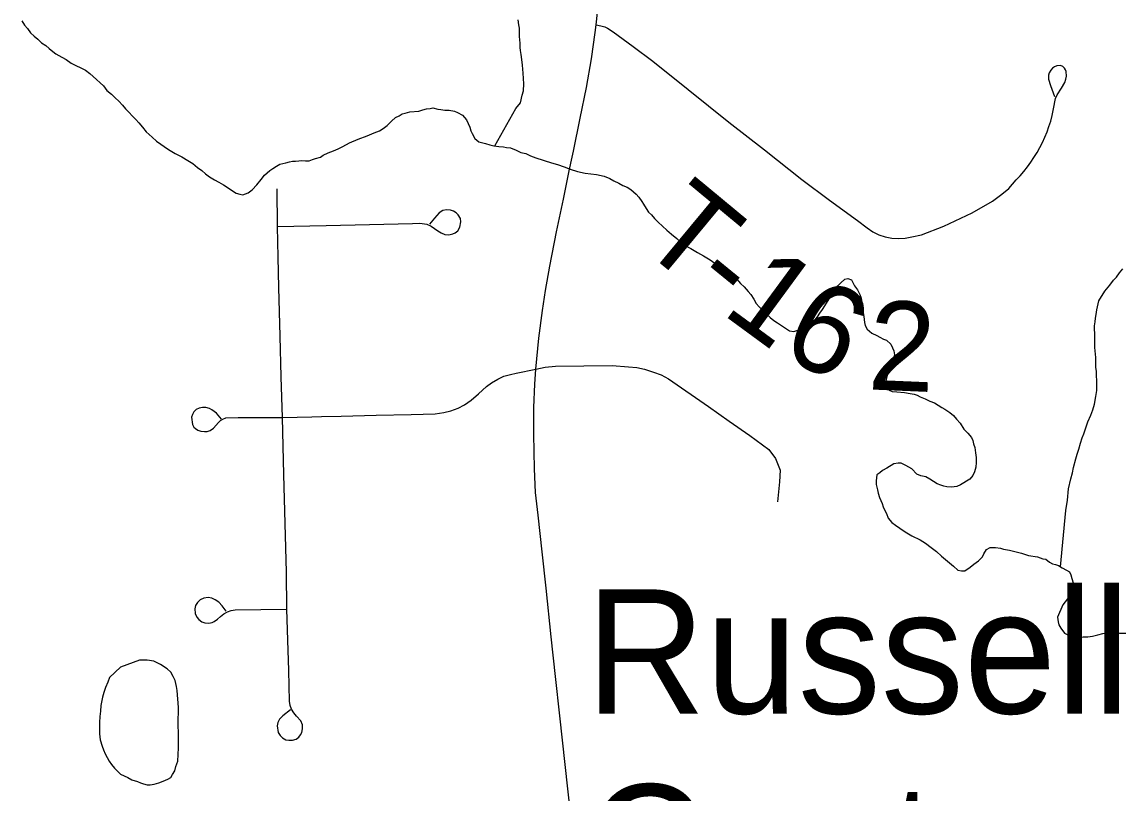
# Model space of a CAD drawing. Extents: x 103424 to 290657, y 38711 to 110967.
# Drawn here: x 106133 to 109845, y 57589 to 60196 of the extents above; entities that cross this region are included whole.
import ezdxf

# ---------------------------------------------------------------- set-up
doc = ezdxf.new("R2010")
doc.units = 0
for name, color, linetype in [('GM_X_Minor_Lake', 7, 'Continuous'), ('GM_X_Minor_River', 7, 'Continuous'), ('GM_X_State_Route', 7, 'Continuous'), ('GM_X_Township_Road', 7, 'Continuous'), ('GM_X_Township_Road_Text', 7, 'Continuous'), ('GM_X_Unincorporated_Text', 7, 'Continuous')]:
    doc.layers.add(name, color=color, linetype=linetype)

msp = doc.modelspace()

# ---------------------------------------------------------------- linework, layer by layer
at = {"layer": 'GM_X_Minor_Lake'}
for points in [[(106530.4, 58038.5), (106466.3, 58015.3), (106428.5, 57980.3), (106422.7, 57964), (106415, 57945.7), (106409.2, 57929.5), (106405.4, 57913.2), (106401.7, 57897), (106399.8, 57884.9), (106398.1, 57866.7), (106396.4, 57848.4), (106394.7, 57828.2), (106395, 57810), (106395.4, 57789.8), (106397.7, 57769.7), (106404.2, 57747.6), (106408.4, 57735.5), (106414.7, 57721.5), (106420.9, 57709.5), (106427.2, 57697.4), (106435.5, 57685.4), (106445.8, 57673.5), (106456, 57663.6), (106466.3, 57653.6), (106478.5, 57647.8), (106490.7, 57641.9), (106504.9, 57634.1), (106523.2, 57628.3), (106533.4, 57624.4), (106543.5, 57620.5), (106555.7, 57616.7), (106565.8, 57616.9), (106579.9, 57619.1), (106595.9, 57623.4), (106609.9, 57629.7), (106626, 57636), (106636, 57642.3), (106641.9, 57652.5), (106649.7, 57664.7), (106653.5, 57678.9), (106659.3, 57697.2), (106660.9, 57719.5), (106662.6, 57741.7), (106662.2, 57763.9), (106661.9, 57782.1), (106661.6, 57798.3), (106661.4, 57812.4), (106661.2, 57824.5), (106660.9, 57840.7), (106662.6, 57860.9), (106662.3, 57879.1), (106657.3, 57935.6), (106655, 57949.7), (106650.7, 57969.8), (106644.4, 57983.8), (106636.1, 57997.8), (106623.8, 58009.8), (106601.3, 58023.5), (106578.9, 58035.3), (106556.7, 58039), (106542.6, 58038.7), (106530.4, 58038.5)], [(106530.4, 58038.5), (106466.3, 58015.3), (106428.5, 57980.3), (106422.7, 57964), (106415, 57945.7), (106409.2, 57929.5), (106405.4, 57913.2), (106401.7, 57897), (106399.8, 57884.9), (106398.1, 57866.7), (106396.4, 57848.4), (106394.7, 57828.2), (106395, 57810), (106395.4, 57789.8), (106397.7, 57769.7), (106404.2, 57747.6), (106408.4, 57735.5), (106414.7, 57721.5), (106420.9, 57709.5), (106427.2, 57697.4), (106435.5, 57685.4), (106445.8, 57673.5), (106456, 57663.6), (106466.3, 57653.6), (106478.5, 57647.8), (106490.7, 57641.9), (106504.9, 57634.1), (106523.2, 57628.3), (106533.4, 57624.4), (106543.5, 57620.5), (106555.7, 57616.7)], [(106555.7, 57616.7), (106565.8, 57616.9), (106579.9, 57619.1), (106595.9, 57623.4), (106609.9, 57629.7), (106626, 57636), (106636, 57642.3), (106641.9, 57652.5), (106649.7, 57664.7), (106653.5, 57678.9), (106659.3, 57697.2), (106660.9, 57719.5), (106662.6, 57741.7), (106662.2, 57763.9), (106661.9, 57782.1), (106661.6, 57798.3), (106661.4, 57812.4), (106661.2, 57824.5), (106660.9, 57840.7), (106662.6, 57860.9), (106662.3, 57879.1), (106657.3, 57935.6), (106655, 57949.7), (106650.7, 57969.8), (106644.4, 57983.8), (106636.1, 57997.8), (106623.8, 58009.8), (106601.3, 58023.5), (106578.9, 58035.3), (106556.7, 58039), (106542.6, 58038.7), (106530.4, 58038.5)]]:
    msp.add_lwpolyline(points, dxfattribs=at)
at = {"layer": 'GM_X_Minor_River'}
for points in [[(107731.3, 59777.2), (107802.8, 59904), (107818.6, 59922.4), (107824.2, 59948.8), (107828, 59963), (107829.6, 59987.2), (107827, 60023.6), (107824.5, 60049.8), (107822.2, 60069.9), (107819.9, 60086.1), (107817.6, 60100.2), (107817.5, 60110.3), (107817.2, 60124.4), (107814.8, 60146.6), (107814.5, 60164.8), (107814.4, 60174.9), (107812.2, 60187), (107809.9, 60203.1)], [(106133, 60199.8), (106141.3, 60185.7), (106151.6, 60173.8), (106161.9, 60159.8), (106174.2, 60147.9), (106186.5, 60138), (106198.8, 60126.1), (106213.1, 60116.2), (106225.4, 60106.3), (106237.6, 60096.4), (106247.8, 60088.5), (106268.2, 60076.7), (106282.5, 60068.9), (106298.8, 60057), (106315.1, 60049.2), (106331.4, 60041.4), (106347.7, 60033.6), (106362, 60021.7), (106374.2, 60011.8), (106384.5, 60001.9), (106396.8, 59989.9), (106409.1, 59980), (106419.4, 59964), (106435.8, 59952.2), (106448.1, 59940.3), (106460.4, 59928.4), (106472.7, 59914.4), (106483, 59902.5), (106495.3, 59890.5), (106505.6, 59878.6), (106517.9, 59866.7), (106528.2, 59854.7), (106540.6, 59840.8), (106553, 59824.8), (106573.4, 59807), (106587.8, 59793.1), (106628.6, 59765.5), (106651, 59751.7), (106673.4, 59739.9), (106693.8, 59728.1), (106710.1, 59718.3), (106726.5, 59704.4), (106740.8, 59694.6), (106753.1, 59682.7), (106767.4, 59672.8), (106783.7, 59663), (106798, 59655.1), (106814.3, 59645.3), (106857.1, 59617.7), (106869.3, 59613.9), (106879.4, 59612), (106897.4, 59618.4), (106911.4, 59628.7), (106927.3, 59645.1), (106941.1, 59663.5), (106953, 59677.9), (106970.8, 59694.3), (106980.8, 59700.5), (106992.8, 59708.8), (107004.8, 59715.1), (107024.9, 59719.5), (107036.9, 59723.7), (107047, 59725.9), (107057.1, 59726), (107069.2, 59726.2), (107079.2, 59728.4), (107091.4, 59726.6), (107103.5, 59726.8), (107115.5, 59731), (107125.5, 59735.2), (107141.6, 59739.6), (107151.6, 59745.8), (107167.6, 59754.1), (107185.7, 59760.5), (107201.7, 59766.8), (107217.7, 59775.1), (107239.7, 59787.6), (107269.7, 59800.2), (107299.8, 59810.8), (107323.9, 59821.3), (107341.9, 59827.7), (107353.9, 59836), (107367.9, 59846.3)], [(107367.9, 59846.3), (107381.7, 59860.7), (107395.7, 59873), (107407.7, 59879.3), (107417.6, 59885.5), (107427.7, 59887.7), (107443.8, 59892), (107474, 59894.5), (107488.1, 59898.8), (107500.1, 59903), (107512.2, 59903.2), (107522.3, 59905.4), (107538.5, 59901.6), (107548.6, 59899.8), (107562.7, 59898), (107576.9, 59898.2), (107595.1, 59894.5), (107605.2, 59890.6), (107621.5, 59880.8), (107635.9, 59864.9), (107646.4, 59840.8), (107650.7, 59828.7), (107654.9, 59818.7), (107663.2, 59802.7), (107677.5, 59790.8), (107699.8, 59785.1), (107714, 59781.3), (107728.2, 59777.5), (107744.4, 59775.7), (107760.6, 59774), (107770.7, 59772.1), (107784.8, 59770.3), (107803.1, 59762.6), (107819.4, 59754.7), (107835.6, 59751), (107851.9, 59743.1), (107870.1, 59737.4), (107922.9, 59720.1), (107943.2, 59714.4), (107965.5, 59706.6), (107985.8, 59698.9), (108010.2, 59691.2), (108036.5, 59685.6), (108074.9, 59680.1), (108101.2, 59674.5), (108119.5, 59666.7), (108133.8, 59658.9), (108150.1, 59651.1), (108164.3, 59643.2), (108178.6, 59637.4), (108190.8, 59629.5), (108209.2, 59613.7), (108217.5, 59603.7), (108227.8, 59589.7), (108234, 59579.7), (108242.3, 59565.7), (108250.6, 59553.7), (108260.8, 59543.8), (108271.1, 59531.9), (108283.4, 59519.9), (108297.8, 59506), (108312.2, 59492.1), (108328.5, 59478.3), (108346.9, 59464.4), (108365.4, 59444.5), (108393.9, 59430.8), (108416.3, 59417.1), (108436.7, 59405.3), (108459.1, 59391.5), (108479.5, 59377.7), (108500, 59363.9), (108518.4, 59350.1), (108534.7, 59338.2), (108549, 59326.3), (108561.4, 59312.4), (108573.7, 59300.5), (108588.1, 59284.5), (108596.3, 59274.6), (108606.7, 59258.6), (108615, 59244.6), (108625.3, 59232.6), (108637.6, 59220.7), (108649.9, 59208.8), (108662.2, 59196.9), (108674.5, 59187), (108686.7, 59179.1), (108727.5, 59151.5), (108741.7, 59149.7), (108755.7, 59153.9), (108773.8, 59162.3), (108789.8, 59170.7), (108803.7, 59181), (108813.7, 59189.3), (108821.6, 59199.5), (108829.4, 59211.7), (108839.3, 59224), (108847.2, 59236.3), (108860.9, 59260.7), (108876.6, 59287.3), (108890.4, 59303.7), (108900.4, 59313.9)], [(109643.3, 58354.2), (109661.9, 58544.6), (109667.4, 58579), (109670.8, 58617.5), (109678.3, 58651.9), (109684, 58672.2), (109687.7, 58690.5), (109695.3, 58718.9), (109699.1, 58735.1), (109704.9, 58751.4), (109710.6, 58771.7), (109716.3, 58789.9), (109722.1, 58804.2), (109727.9, 58820.4), (109735.6, 58844.8), (109745.3, 58867.2), (109753.1, 58885.5), (109758.8, 58903.8), (109762.4, 58930.1), (109766.1, 58950.4), (109765.8, 58966.5), (109765.6, 58982.7), (109765.3, 59000.9), (109765, 59015), (109762.8, 59029.1), (109762.5, 59045.3), (109762.2, 59061.4), (109759.6, 59095.7), (109759.2, 59122), (109758.9, 59142.2), (109758.6, 59158.3), (109758.4, 59168.4), (109760.2, 59182.6), (109762, 59194.7), (109763.8, 59206.9), (109765.6, 59223.1), (109773.1, 59253.5), (109792.8, 59286.2), (109810.6, 59306.7), (109822.4, 59323), (109832.3, 59333.3), (109842.2, 59347.6), (109854.1, 59361.9)], [(108900.4, 59313.9), (108914.3, 59326.3), (108924.3, 59328.4), (108936.5, 59324.6), (108946.9, 59304.6), (108957.3, 59290.6), (108965.6, 59274.6), (108969.8, 59262.5), (108972.1, 59246.4), (108974.4, 59228.3), (108976.7, 59214.1), (108979, 59200), (108981.3, 59179.9), (108983.5, 59169.8), (108989.8, 59157.8), (109006.1, 59143.9), (109022.4, 59136.1), (109032.6, 59130.2), (109044.8, 59124.4), (109055, 59120.5), (109069.3, 59106.6), (109075.6, 59094.6), (109079.8, 59084.5), (109082, 59070.4), (109072.6, 59031.9), (109064.8, 59017.6), (109057, 59001.3), (109053.2, 58983.1), (109055.6, 58962.9), (109063.9, 58950.9), (109074, 58947.1), (109090.2, 58945.3), (109116.4, 58943.7), (109134.7, 58940), (109148.8, 58938.2), (109159, 58934.3), (109169.2, 58928.4), (109185.4, 58922.6), (109201.7, 58914.8), (109217.9, 58909), (109230.2, 58901.1), (109242.4, 58893.3), (109252.6, 58887.4), (109268.9, 58875.5), (109281.2, 58865.6), (109291.5, 58853.7), (109303.8, 58839.7), (109316.3, 58819.7), (109330.6, 58805.8), (109343, 58791.9), (109347.2, 58781.8), (109349.4, 58769.8), (109353.6, 58757.7), (109356, 58739.6), (109358.3, 58723.4), (109358.5, 58707.3), (109356.8, 58691.1), (109353, 58674.9), (109347.2, 58662.7), (109337.3, 58650.4), (109305.3, 58631.7), (109293.3, 58625.4), (109275.2, 58623.1), (109259, 58624.8), (109248.9, 58626.7), (109238.7, 58630.6), (109226.6, 58634.4), (109214.3, 58642.3), (109202.1, 58650.2), (109187.8, 58658), (109171.6, 58661.8), (109157.4, 58667.6), (109141, 58685.5), (109130.8, 58691.4), (109120.6, 58697.3), (109104.3, 58705.1), (109094.2, 58705), (109080.1, 58702.7), (109056.2, 58688.2), (109042.2, 58679.9), (109032.2, 58671.6), (109022.2, 58665.4), (109020.5, 58645.2), (109020.8, 58633), (109025.1, 58614.9), (109027.3, 58602.8), (109031.6, 58588.8), (109035.8, 58578.7), (109040, 58568.7), (109044.2, 58556.7), (109048.4, 58546.6), (109054.7, 58534.6), (109061, 58518.5), (109073.4, 58504.6), (109085.6, 58494.7), (109099.9, 58484.8), (109118.3, 58473), (109140.7, 58459.2), (109169.2, 58445.6), (109187.5, 58433.8), (109205.9, 58419.9)], [(109205.9, 58419.9), (109224.3, 58406.1), (109240.7, 58390.2), (109281.7, 58356.5), (109296, 58342.6), (109308.2, 58340.8), (109320.3, 58341), (109338.2, 58353.4), (109350.2, 58363.7), (109366.1, 58374.1), (109380, 58388.4), (109383.9, 58398.6), (109393.7, 58412.9), (109405.7, 58419.2), (109423.9, 58419.5), (109440.1, 58417.7), (109450.2, 58413.8), (109470.5, 58410.1), (109488.7, 58406.4), (109511, 58400.7), (109535.3, 58393), (109565.7, 58387.5), (109583.9, 58381.7), (109594.1, 58379.8), (109606.3, 58369.9), (109616.5, 58364), (109626.6, 58362.2), (109636.8, 58358.3), (109649, 58350.4), (109663.3, 58342.6), (109673.5, 58336.7), (109677.7, 58326.7), (109681.9, 58314.6), (109686.2, 58300.5), (109690.4, 58290.5), (109686.7, 58272.3), (109674.8, 58255.9), (109666.9, 58245.7), (109651.1, 58225.2), (109633.7, 58184.5), (109636, 58168.4), (109638.1, 58158.3), (109644.4, 58146.3), (109656.8, 58130.4), (109679.2, 58118.6), (109695.3, 58116.8), (109719.5, 58117.2), (109735.7, 58117.5), (109751.8, 58119.8), (109769.9, 58124.1), (109785.9, 58128.4), (109804.1, 58130.8), (109822.2, 58131.1), (109842.4, 58129.4), (109864.6, 58129.7)]]:
    msp.add_lwpolyline(points, dxfattribs=at)
at = {"layer": 'GM_X_State_Route'}
for points in [[(107997.1, 59760), (108020.2, 59871.5), (108041.1, 59974.6), (108057.7, 60071.8), (108069.9, 60160.7), (108073.6, 60186.2), (108078.2, 60228.3)], [(107997.1, 59760), (108020.2, 59871.5), (108041.1, 59974.6), (108057.7, 60071.8), (108069.9, 60160.7), (108073.6, 60186.2), (108078.2, 60228.3)], [(107987.1, 57521.9), (107969.2, 57686), (107951.3, 57850.1), (107936.8, 57983.8), (107922.2, 58117.5), (107904.3, 58281.6), (107890.8, 58405.2), (107877.3, 58528.8), (107869.2, 58605.3), (107865.7, 58685.5), (107863.5, 58802.5), (107862.6, 58893.3), (107867, 58971.2), (107870.4, 59022.8), (107872.8, 59057.1), (107880.4, 59127.4), (107892.8, 59220.4), (107902.5, 59288.9), (107917.5, 59371.1), (107939.7, 59486.3), (107963, 59597.7), (107983.1, 59693.3), (107992.6, 59738.8), (107997.1, 59760)], [(107987.1, 57521.9), (107969.2, 57686), (107951.3, 57850.1), (107936.8, 57983.8), (107922.2, 58117.5), (107904.3, 58281.6), (107890.8, 58405.2), (107877.3, 58528.8), (107869.2, 58605.3), (107865.7, 58685.5), (107863.5, 58802.5), (107862.6, 58893.3), (107867, 58971.2), (107870.4, 59022.8), (107872.8, 59057.1), (107880.4, 59127.4), (107892.8, 59220.4), (107902.5, 59288.9), (107917.5, 59371.1), (107939.7, 59486.3), (107963, 59597.7), (107983.1, 59693.3), (107992.6, 59738.8), (107997.1, 59760)]]:
    msp.add_lwpolyline(points, dxfattribs=at)
at = {"layer": 'GM_X_Township_Road'}
for points in [[(108073.6, 60186.2), (108089.9, 60183.2), (108102.8, 60179.9), (108112, 60175.7), (108131.2, 60163.2), (108198.4, 60113.6), (108265.6, 60064), (108384.9, 59967.8), (108453.3, 59912.5), (108521.8, 59857.3), (108643.2, 59763.4), (108768.8, 59663.3), (108862.9, 59594.3), (108957, 59525.3), (108990.2, 59499.7), (109008.9, 59486.9), (109029.3, 59476.8), (109050.6, 59469.5), (109073.1, 59465.1), (109095.7, 59463.7), (109118.4, 59465.4), (109140.5, 59470.1), (109173.9, 59476.4), (109248.5, 59506.1), (109344.7, 59551), (109413.7, 59590.3), (109444.8, 59614.2), (109468.2, 59633.6), (109493.7, 59662), (109506.9, 59676.3), (109519.5, 59691), (109531.5, 59706.3), (109542.9, 59722), (109553.7, 59738.1), (109564, 59754.7), (109573.3, 59771.6), (109582.2, 59788.9), (109590.2, 59806.6), (109597.8, 59824.5), (109604.3, 59842.8), (109610.4, 59861.3), (109615.7, 59880), (109620.1, 59902.4), (109626.8, 59937.1), (109632.6, 59950.3), (109647.1, 59972), (109658.1, 59992.1), (109661.5, 60002.3), (109663.8, 60013.2), (109662.3, 60028.7), (109659.7, 60034), (109656.8, 60039.5), (109650.9, 60045.5), (109643.5, 60048.8), (109630.6, 60048.2), (109623.4, 60044.9), (109615.9, 60040.6), (109610.5, 60033.5), (109604.7, 60024.4), (109602.2, 60016.5), (109602.6, 60003.4), (109609.4, 59981.3), (109622.9, 59943.9)], [(107040.9, 57870.4), (107014.5, 57850), (107004, 57839.5), (106998, 57828.3), (106995.4, 57816.7), (106999, 57794.6), (107005.2, 57784.1), (107013.9, 57775.5), (107024.5, 57769.8), (107035.2, 57767.6), (107047.3, 57768.4), (107059.8, 57771.3), (107069.1, 57778.1), (107075, 57786.1), (107078.5, 57793.9), (107081.4, 57806), (107080.7, 57819.5), (107075.7, 57833.7), (107061.1, 57849.2), (107051.4, 57860.4), (107043.8, 57872.8), (107039, 57884.9), (107037.6, 57900.5), (107034.5, 58003.3), (107031.4, 58106.1), (107028.3, 58210.5), (107026.7, 58335.8), (107022.5, 58500.8), (107018.3, 58665.8), (107015.9, 58762.5), (107013.4, 58859.3), (107009.6, 58996.4), (107005.8, 59133.6), (107001.7, 59298.6), (106999.2, 59401.5), (106996.6, 59504.3), (106995.2, 59632.6)], [(106996.6, 59504.3), (107161.7, 59508.4), (107307.2, 59511.9), (107452.7, 59515.4), (107477.5, 59516), (107501, 59512.9), (107515.8, 59505.6), (107538.2, 59490.6), (107550.1, 59483.6), (107562.3, 59478.1), (107576.3, 59476.8), (107588.9, 59479.5), (107597.5, 59483.1), (107606.7, 59490.6), (107613.3, 59502), (107616.5, 59521), (107615.1, 59532.3), (107607.3, 59544.4), (107601.1, 59551.2), (107591.6, 59556.6), (107581.7, 59559.8), (107568.2, 59561.6), (107555.8, 59559.4), (107543.4, 59551.2), (107527.5, 59533.4), (107510.7, 59512.2)], [(107145.4, 58862.4), (107211.4, 58863.9), (107329.9, 58866.8), (107448.4, 58869.6), (107529.6, 58871.5), (107558.6, 58875.5), (107582.2, 58881.3), (107607.5, 58890.6), (107629.3, 58902.2), (107651.2, 58917.3), (107676.5, 58938.7), (107703.2, 58963.6), (107720.6, 58976.5), (107741.1, 58989), (107762, 58998.4), (107783.8, 59004.6), (107803.4, 59009), (107870.4, 59022.8)], [(107870.4, 59022.8), (107901.9, 59029.4), (107936, 59032.6), (108031.9, 59033.9), (108127.8, 59035.3), (108183, 59030.8), (108211.1, 59027.7), (108236.9, 59022.4), (108267.1, 59012.6), (108293.8, 59003.5), (108317.9, 58990.1), (108453.3, 58895.8), (108523.1, 58847.1), (108592.9, 58798.5), (108657.5, 58750.9), (108679.7, 58720.6), (108696.2, 58681.5), (108694, 58641.9), (108686.2, 58573.8)], [(106807.7, 58852.9), (106790.4, 58873.3), (106775.1, 58884.6), (106767, 58890), (106754.8, 58892.7), (106743.5, 58893.1), (106731.4, 58890.2), (106722, 58885.6), (106714.3, 58878.5), (106709.3, 58869), (106706.4, 58859.6), (106709.3, 58835.4), (106713.8, 58826.8), (106719.2, 58821.4), (106727.9, 58816.1), (106737.9, 58813.1), (106749.7, 58811.3), (106759.4, 58812.2), (106769.4, 58815.5), (106780.1, 58822.8), (106797.2, 58841.7), (106804.4, 58849), (106811.7, 58853.9), (106821.8, 58857.7), (106864.3, 58858.6), (107013.4, 58859.3), (107112.5, 58861.6), (107145.4, 58862.4)], [(106823.3, 58204.2), (106809.5, 58222.7), (106798, 58234.3), (106785.8, 58243.1), (106775, 58247.9), (106762.2, 58250.2), (106747.7, 58248.7), (106735.2, 58242.7), (106726.4, 58233.9), (106720, 58223.8), (106716.8, 58212.1), (106718.9, 58196.6), (106724.3, 58183.8), (106731.1, 58175.6), (106740.8, 58168.7), (106751, 58164.5), (106764.9, 58163.9), (106775.7, 58166), (106783.1, 58169.8), (106793.8, 58176.8), (106803.9, 58186.1), (106815.3, 58194.7), (106827.8, 58202.1), (106840.6, 58206.8), (106853.1, 58208.4), (106940.7, 58209.5), (107028.3, 58210.5)]]:
    msp.add_lwpolyline(points, dxfattribs=at)

# ---------------------------------------------------------------- texts
at = {"layer": 'GM_X_Township_Road_Text'}
for s, rotation, p in [('T', 320.3228, (108208.4, 59447.8)), ('-', 320.7687, (108384.1, 59302)), ('1', 323.7415, (108493.7, 59213.2)), ('6', 332.6151, (108686.9, 59076.3)), ('2', 357.5878, (108989.5, 58954.2))]:
    msp.add_text(s, height=301.9, rotation=rotation, dxfattribs=at).set_placement(p)
at = {"layer": 'GM_X_Unincorporated_Text'}
for s, p in [('Russell', (108038.4, 57858.3)), ('Center', (108038.4, 57198.6))]:
    msp.add_text(s, height=419.6, rotation=0, dxfattribs=at).set_placement(p)

doc.saveas('drawing.dxf')
